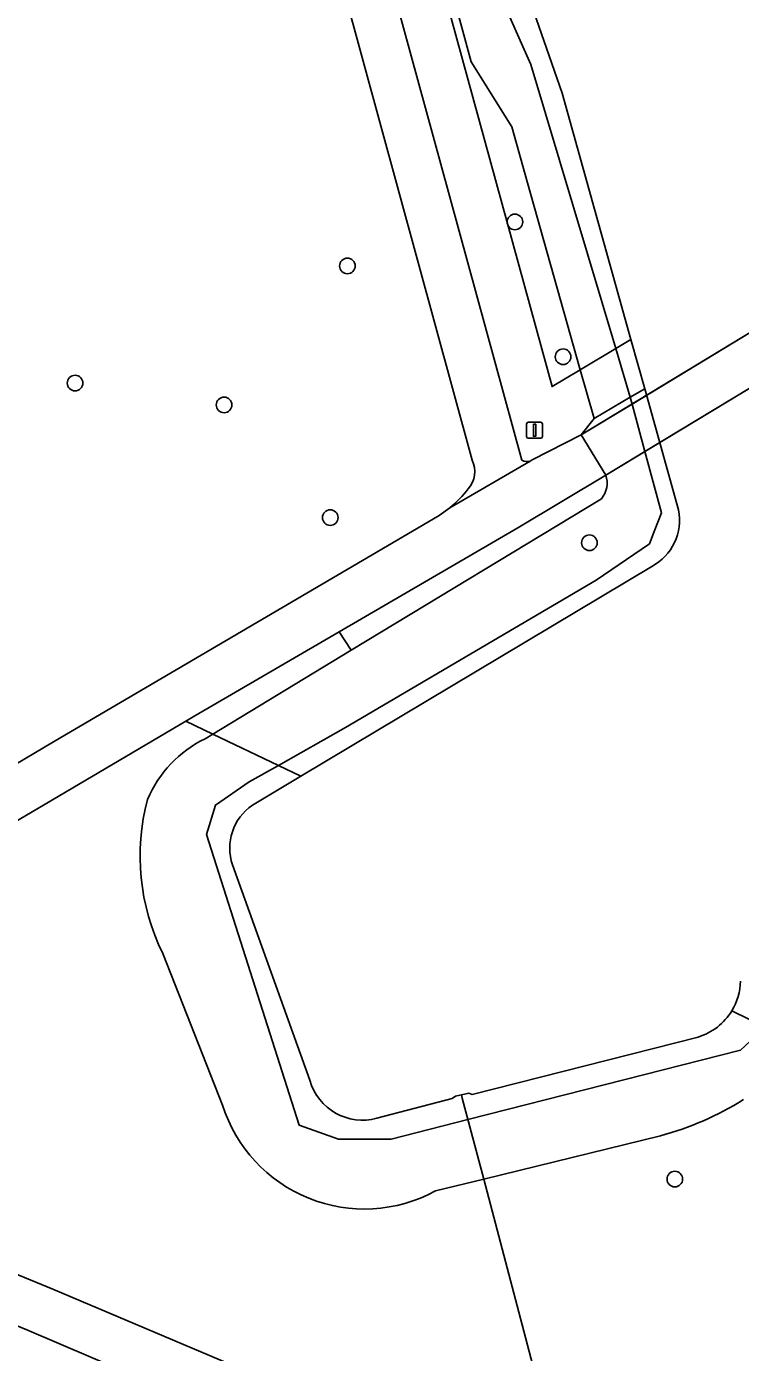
# Model space of a CAD drawing. Extents: x 162803 to 163818, y 381639 to 382475.
# Drawn here: x 163254.4 to 163299.1, y 381721.9 to 381804.9 of the extents above; entities that cross this region are included whole.
import ezdxf

# ---------------------------------------------------------------- set-up
doc = ezdxf.new("R2010")
doc.units = 0
for name, color, linetype in [('IMGEO_Boom', 7, 'Continuous'), ('IMGEO_Dek', 7, 'Continuous'), ('IMGEO_Duiker', 7, 'Continuous'), ('IMGEO_Groenvoorziening', 7, 'Continuous'), ('IMGEO_Lichtmast', 7, 'Continuous'), ('IMGEO_Meer_plas_ven_vijver', 7, 'Continuous'), ('IMGEO_Oever', 7, 'Continuous'), ('IMGEO_Voetpad_gesloten', 7, 'Continuous'), ('IMGEO_Voetpad_open', 7, 'Continuous'), ('IMGEO_Walbescherming', 7, 'Continuous')]:
    doc.layers.add(name, color=color, linetype=linetype)

msp = doc.modelspace()

# ---------------------------------------------------------------- linework, layer by layer
at = {"layer": 'IMGEO_Boom'}
for centre in [(163284.968, 381792.683), (163274.476, 381789.925), (163287.988, 381784.236), (163257.42, 381782.588), (163266.755, 381781.219), (163273.403, 381774.165), (163289.638, 381772.59), (163294.985, 381732.743)]:
    msp.add_circle(centre, 0.489, dxfattribs=at)
at = {"layer": 'IMGEO_Dek'}
msp.add_lwpolyline([(163312.911, 381790.279), (163311.366, 381792.827), (163301.458, 381786.83), (163289.13, 381779.344), (163290.66, 381776.828), (163302.957, 381784.253)], close=True, dxfattribs=at)
at = {"layer": 'IMGEO_Duiker'}
msp.add_lwpolyline([(163299.248, 381700.906), (163298.325, 381701.71), (163296.94, 381702.916), (163295.24, 381704.397), (163292.875, 381706.456), (163291.903, 381707.303), (163289.069, 381709.771), (163288.474, 381712.026), (163283.013, 381732.741), (163281.674, 381737.818), (163281.621, 381738.021)], dxfattribs=at)
at = {"layer": 'IMGEO_Groenvoorziening'}
for points in [[(163272.562, 381838.263), (163282.234, 381802.699), (163284.773, 381798.636), (163285.766, 381795.117), (163289.063, 381783.427), (163291.282, 381784.749), (163285.961, 381802.543), (163283.978, 381807.018), (163277.909, 381830.497), (163274.112, 381843.468), (163273.553, 381845.377), (163243.156, 381866.9), (163212.417, 381888.666), (163197.789, 381898.961)], [(163271.044, 381841.687), (163287.294, 381782.372), (163289.063, 381783.427), (163285.766, 381795.117), (163284.773, 381798.636), (163282.234, 381802.699), (163272.562, 381838.263)], [(163285.917, 381777.703), (163285.991, 381777.735), (163286.06, 381777.777), (163289.13, 381779.344), (163289.927, 381780.364), (163289.063, 381783.427), (163287.294, 381782.372), (163271.044, 381841.687)], [(163268.352, 381840.283), (163269.477, 381836.573), (163273.805, 381820.179), (163280.335, 381796.299), (163285.404, 381777.763)], [(163282.29, 381777.752), (163274.223, 381807.274), (163265.606, 381838.809)], [(163293.111, 381778.308), (163292.309, 381781.274), (163292.194, 381781.698), (163289.927, 381780.364), (163289.13, 381779.344), (163290.66, 381776.828)], [(163290.387, 381775.341), (163274.714, 381765.855), (163266.042, 381760.607), (163270.156, 381758.639), (163274.361, 381761.013), (163290.056, 381770.238), (163293.405, 381772.525), (163293.684, 381773.291), (163294.145, 381774.456), (163293.111, 381778.308)], [(163290.66, 381776.828), (163285.153, 381773.531), (163273.954, 381767.013), (163274.714, 381765.855), (163290.387, 381775.341)], [(163225.572, 381741.975), (163228.673, 381743.89), (163256.18, 381760.182), (163279.505, 381773.885), (163280.225, 381774.295), (163280.895, 381774.784)], [(163265.563, 381760.317), (163266.042, 381760.607), (163264.348, 381761.417), (163248.454, 381752.039), (163241.86, 381731.681), (163241.909, 381731.66), (163256.019, 381725.843), (163269.396, 381720.204), (163288.474, 381712.026), (163294.112, 381709.662), (163294.541, 381710.453), (163293.332, 381711.11), (163295.078, 381714.326), (163296.287, 381713.67), (163299.284, 381719.19), (163299.747, 381719.898), (163300.663, 381721.046), (163304.856, 381725.599), (163311.176, 381737.05)], [(163302.746, 381741.218), (163300.651, 381742.253), (163299.09, 381740.818), (163282.03, 381736.468), (163277.214, 381735.24), (163273.921, 381735.24), (163271.466, 381736.132), (163265.655, 381754.319), (163266.213, 381756.16), (163268.334, 381757.61), (163270.156, 381758.639), (163266.042, 381760.607), (163265.563, 381760.317)], [(163262.912, 381746.876), (163266.656, 381737.381)], [(163266.656, 381737.381), (163262.912, 381746.876)], [(163279.988, 381732.001), (163283.013, 381732.741), (163294.085, 381735.452)], [(163294.085, 381735.452), (163283.013, 381732.741), (163279.988, 381732.001)]]:
    msp.add_lwpolyline(points, dxfattribs=at)
for points in [[(163291.282, 381784.749), (163289.063, 381783.427), (163289.927, 381780.364), (163292.194, 381781.698)], [(163274.714, 381765.855), (163273.954, 381767.013), (163264.917, 381761.753), (163264.348, 381761.417), (163266.042, 381760.607)], [(163292.911, 381706.709), (163292.47, 381707.061), (163291.903, 381707.303), (163254.408, 381723.309), (163240.704, 381728.932), (163239.525, 381729.44), (163235.47, 381715.356), (163244.088, 381712.664), (163245.811, 381717.927), (163292.414, 381703.217), (163292.875, 381706.456)]]:
    msp.add_lwpolyline(points, close=True, dxfattribs=at)
for centre, radius, start, end in [((163280.799, 381777.046), 1.65, 319.31387, 25.34523), ((163285.722, 381778.256), 0.587, 237.21676, 289.44133), ((163289.213, 381776.325), 1.532, 320.03773, 19.15598), ((163289.213, 381776.325), 1.532, 320.03773, 19.15598), ((163276.191, 381780.52), 7.418, 309.35211, 322.16524), ((163268.855, 381753.593), 7.487, 116.08162, 157.05731), ((163268.855, 381753.593), 7.487, 116.08162, 157.05731), ((163275.245, 381752.959), 13.751, 165.03121, 206.25454), ((163275.245, 381752.959), 13.751, 165.03121, 206.25454), ((163275.542, 381740.191), 9.319, 197.55014, 298.49773), ((163275.542, 381740.191), 9.319, 197.55014, 298.49773), ((163288.831, 381754.587), 19.844, 285.3532, 301.82476), ((163288.831, 381754.587), 19.844, 285.3532, 301.82476)]:
    msp.add_arc(centre, radius, start, end, dxfattribs=at)
at = {"layer": 'IMGEO_Lichtmast'}
for p, q in [((163285.705, 381779.234), (163285.705, 381780.034)), ((163285.705, 381780.034), (163285.705, 381779.234)), ((163285.805, 381780.134), (163286.595, 381780.134)), ((163286.595, 381780.134), (163285.805, 381780.134)), ((163286.695, 381780.034), (163286.695, 381779.234)), ((163286.695, 381779.234), (163286.695, 381780.034)), ((163286.595, 381779.134), (163285.805, 381779.134)), ((163285.805, 381779.134), (163286.595, 381779.134))]:
    msp.add_line(p, q, dxfattribs=at)
msp.add_lwpolyline([(163286.125, 381780.009), (163286.275, 381780.009), (163286.275, 381779.259), (163286.125, 381779.259), (163286.125, 381780.009)], dxfattribs=at)
for centre, start, end in [((163285.805, 381780.034), 90, 180), ((163285.805, 381780.034), 90, 180), ((163286.595, 381780.034), 0, 90), ((163286.595, 381780.034), 360, 90), ((163285.805, 381779.234), 180, 270), ((163285.805, 381779.234), 180, 270), ((163286.595, 381779.234), 270, 0), ((163286.595, 381779.234), 270, 0)]:
    msp.add_arc(centre, 0.1, start, end, dxfattribs=at)
at = {"layer": 'IMGEO_Meer_plas_ven_vijver'}
for points in [[(163275.228, 381845.242), (163280.573, 381826.065), (163283.462, 381816.097), (163285.656, 381807.287), (163287.923, 381800.741), (163292.236, 381785.317), (163293.099, 381782.23), (163295.22, 381774.644)], [(163293.545, 381771.105), (163271.561, 381757.967), (163268.524, 381756.152)], [(163267.282, 381752.423), (163272.127, 381738.936)], [(163276.326, 381736.552), (163281.042, 381737.795), (163281.246, 381737.933), (163282.091, 381738.132), (163282.282, 381738.032), (163296.439, 381741.633)]]:
    msp.add_lwpolyline(points, dxfattribs=at)
for centre, radius, start, end in [((163291.986, 381774.009), 3.296, 298.23439, 11.10945), ((163270.337, 381753.477), 3.232, 124.12913, 199.02863), ((163295.313, 381745.245), 3.788, 328.9031, 358.49831), ((163295.326, 381745.237), 3.772, 287.15944, 328.90837), ((163275.436, 381739.874), 3.439, 195.82398, 285.00416)]:
    msp.add_arc(centre, radius, start, end, dxfattribs=at)
at = {"layer": 'IMGEO_Oever'}
for points in [[(163274.042, 381846.915), (163198.552, 381899.697), (163197.789, 381898.961), (163212.417, 381888.666), (163243.156, 381866.9), (163273.553, 381845.377), (163274.112, 381843.468), (163277.909, 381830.497), (163283.978, 381807.018), (163285.961, 381802.543), (163291.282, 381784.749), (163292.236, 381785.317), (163287.923, 381800.741), (163285.656, 381807.287), (163283.462, 381816.097)], [(163295.22, 381774.644), (163293.099, 381782.23), (163292.194, 381781.698), (163292.309, 381781.274), (163293.111, 381778.308), (163294.145, 381774.456), (163293.684, 381773.291), (163293.405, 381772.525), (163290.056, 381770.238), (163274.361, 381761.013), (163270.156, 381758.639), (163271.561, 381757.967), (163293.545, 381771.105)], [(163298.556, 381743.289), (163300.651, 381742.253), (163306.042, 381782.31)], [(163268.524, 381756.152), (163271.561, 381757.967), (163270.156, 381758.639), (163268.334, 381757.61), (163266.213, 381756.16), (163265.655, 381754.319), (163271.466, 381736.132), (163273.921, 381735.24), (163277.214, 381735.24), (163282.03, 381736.468), (163299.09, 381740.818), (163300.651, 381742.253)], [(163272.127, 381738.936), (163267.282, 381752.423)], [(163300.651, 381742.253), (163298.556, 381743.289)], [(163296.439, 381741.633), (163282.282, 381738.032), (163282.091, 381738.132), (163281.246, 381737.933), (163281.042, 381737.795), (163276.326, 381736.552)]]:
    msp.add_lwpolyline(points, dxfattribs=at)
msp.add_lwpolyline([(163292.236, 381785.317), (163291.282, 381784.749), (163292.194, 381781.698), (163293.099, 381782.23)], close=True, dxfattribs=at)
for centre, radius, start, end in [((163291.986, 381774.009), 3.296, 298.23439, 11.10945), ((163270.337, 381753.477), 3.232, 124.12913, 199.02863), ((163295.313, 381745.245), 3.788, 328.9031, 358.49831), ((163295.326, 381745.237), 3.772, 287.15944, 328.90837), ((163275.436, 381739.874), 3.439, 195.82398, 285.00416)]:
    msp.add_arc(centre, radius, start, end, dxfattribs=at)
at = {"layer": 'IMGEO_Voetpad_gesloten'}
for points in [[(163285.404, 381777.763), (163280.335, 381796.299), (163273.805, 381820.179), (163269.477, 381836.573), (163268.352, 381840.283)], [(163265.606, 381838.809), (163274.223, 381807.274), (163282.29, 381777.752)], [(163264.348, 381761.417), (163264.917, 381761.753), (163273.954, 381767.013), (163285.153, 381773.531), (163290.66, 381776.828), (163289.13, 381779.344), (163286.06, 381777.777), (163285.991, 381777.735), (163285.917, 381777.703), (163280.895, 381774.784), (163280.225, 381774.295), (163279.505, 381773.885), (163256.18, 381760.182), (163228.673, 381743.89), (163225.572, 381741.975)], [(163280.895, 381774.784), (163285.917, 381777.703)], [(163227.895, 381734.558), (163231.626, 381732.839), (163233.036, 381732.232), (163239.525, 381729.44), (163240.704, 381728.932), (163254.408, 381723.309), (163291.903, 381707.303), (163292.47, 381707.061), (163292.911, 381706.709), (163294.112, 381709.662), (163288.474, 381712.026), (163269.396, 381720.204), (163256.019, 381725.843), (163241.909, 381731.66), (163241.86, 381731.681), (163234.41, 381734.868), (163229, 381737.368), (163228.9, 381737.42), (163228.803, 381737.478), (163223.805, 381740.271), (163221.717, 381741.438), (163165.579, 381774.251)], [(163227.917, 381739.725), (163233.828, 381743.409), (163248.454, 381752.039), (163264.348, 381761.417)]]:
    msp.add_lwpolyline(points, dxfattribs=at)
for centre, radius, start, end in [((163280.799, 381777.046), 1.65, 319.31387, 25.34523), ((163285.722, 381778.256), 0.587, 237.21676, 289.44133), ((163276.191, 381780.52), 7.418, 309.35211, 322.16524)]:
    msp.add_arc(centre, radius, start, end, dxfattribs=at)
at = {"layer": 'IMGEO_Voetpad_open'}
msp.add_lwpolyline([(163306.64, 381786.483), (163312.911, 381790.279), (163311.366, 381792.827), (163306.904, 381790.126), (163301.458, 381786.83), (163292.309, 381781.274), (163289.13, 381779.344), (163290.66, 381776.828), (163293.111, 381778.308), (163302.957, 381784.253)], close=True, dxfattribs=at)
at = {"layer": 'IMGEO_Walbescherming'}
for points in [[(163292.236, 381785.317), (163287.923, 381800.741), (163285.656, 381807.287), (163283.462, 381816.097)], [(163293.099, 381782.23), (163292.236, 381785.317)], [(163295.22, 381774.644), (163293.099, 381782.23)], [(163293.545, 381771.105), (163271.561, 381757.967)], [(163271.561, 381757.967), (163268.524, 381756.152)], [(163267.282, 381752.423), (163272.127, 381738.936)], [(163282.282, 381738.032), (163296.439, 381741.633)], [(163276.326, 381736.552), (163281.042, 381737.795)]]:
    msp.add_lwpolyline(points, dxfattribs=at)
for centre, radius, start, end in [((163291.986, 381774.009), 3.296, 298.23439, 11.10945), ((163270.337, 381753.477), 3.232, 124.12913, 199.02863), ((163295.313, 381745.245), 3.788, 328.9031, 358.49831), ((163295.326, 381745.237), 3.772, 287.15944, 328.90837), ((163275.436, 381739.874), 3.439, 195.82398, 285.00416)]:
    msp.add_arc(centre, radius, start, end, dxfattribs=at)

doc.saveas('drawing.dxf')
